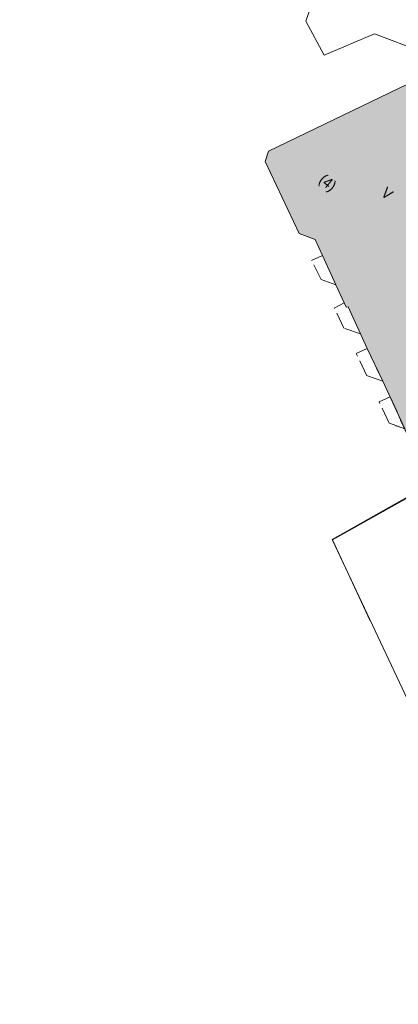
# Model space of a CAD drawing. Header units: metres. Extents: x -740 to 758, y -633 to 854.
# Tile 317 of 656: x 52 to 81, y -472 to -397. Entities that reach past the tile are written whole.
import ezdxf

# ---------------------------------------------------------------- set-up
doc = ezdxf.new("R2010")
doc.units = ezdxf.units.M
doc.header["$MEASUREMENT"] = 0
doc.linetypes.add('1248_416', pattern=[1.664, 1.248, -0.416])
doc.layers.add('Grundkarte.LOVION', color=7, linetype='Continuous')
doc.layers.add('Grundkarte_Text.LOVION', color=7, linetype='Continuous')
doc.styles.add('ERSTELLTER_STIL_1', font='arial.ttf')

msp = doc.modelspace()

# ---------------------------------------------------------------- hatches: boundary and pattern name
at = {"layer": 'Grundkarte.LOVION', "linetype": 'Continuous', "lineweight": 18}
msp.add_hatch(color=9, dxfattribs=at).paths.add_polyline_path([(108.211, -406.87), (115.739, -397.71), (114.35, -394.684), (115.088, -394.375), (111.919, -387.355), (105.807, -390.14), (103.028, -384.087), (104.106, -383.627), (102.446, -379.947), (101.256, -380.477), (97.97, -373.468), (106.816, -369.323), (105.919, -367.4), (95.377, -358.737), (93.599, -359.59), (91.746, -355.752), (90.074, -354.379), (85.269, -356.622), (87.092, -360.759), (78.651, -364.806), (78.253, -365.879), (79.075, -367.631), (76.904, -368.7), (78.995, -373.166), (81.199, -372.123), (86.437, -383.374), (86.018, -384.538), (90.353, -393.808), (91.517, -394.227), (92.566, -396.489), (88.956, -398.26), (83.398, -400.961), (82.155, -401.556), (70.81, -407.039), (70.533, -407.835), (73.138, -413.314), (74.366, -413.785), (74.928, -415.001), (75.945, -417.236), (76.583, -418.622), (76.734, -418.962), (76.878, -418.918), (77.819, -420.984), (78.343, -422.115), (79.532, -424.6), (81.218, -428.247), (81.71, -429.352), (82.835, -431.784), (83.202, -432.516), (83.689, -433.562), (85.271, -432.817), (85.865, -434.059), (92.521, -425.96), (90.511, -421.723), (91.499, -421.243), (88.949, -416.024), (91.896, -414.731), (92.476, -416.122), (93.012, -415.863), (94.143, -415.339), (94.71, -414.19), (95.9, -413.66), (96.235, -414.366), (97.817, -413.62), (98.215, -412.547), (99.706, -411.78), (100.176, -412.651), (102.717, -413.555), (107.392, -407.866), (107.192, -407.324)])

# ---------------------------------------------------------------- linework, layer by layer
at = {"layer": 'Grundkarte.LOVION', "color": 253, "linetype": 'Continuous', "lineweight": 18}
for points in [[(86.164, -392.681), (88.956, -398.26), (83.398, -400.961), (82.54, -399.449), (78.888, -398.062), (75.059, -399.708), (73.651, -397.097), (74.204, -395.506)], [(82.54, -399.449), (78.888, -398.062), (75.059, -399.708), (73.651, -397.097), (74.204, -395.506)], [(74.204, -395.506), (73.651, -397.097), (75.059, -399.708), (78.888, -398.062), (82.54, -399.449)], [(81.218, -428.247), (79.532, -424.6), (78.343, -422.115), (77.819, -420.984), (76.878, -418.918), (76.734, -418.962), (76.583, -418.622), (75.945, -417.236), (74.928, -415.001), (74.366, -413.785), (73.138, -413.314), (70.533, -407.835), (70.81, -407.039), (82.155, -401.556)], [(82.155, -401.556), (70.81, -407.039), (70.533, -407.835), (73.138, -413.314), (74.366, -413.785), (74.928, -415.001), (75.945, -417.236), (76.583, -418.622), (76.734, -418.962), (76.878, -418.918), (77.819, -420.984), (78.343, -422.115), (79.532, -424.6), (81.218, -428.247)], [(80.879, -427.592), (81.176, -428.213), (81.701, -429.344), (82.793, -431.749), (83.16, -432.482), (75.652, -436.704), (91.503, -470.355), (89.222, -484.203), (85.77, -485.782), (82.241, -486.866), (58.373, -493.958), (51.379, -498.602), (27.251, -522.981), (34.554, -500.336), (43.292, -473.325)], [(91.503, -470.355), (75.652, -436.704), (83.16, -432.482)], [(78.575, -442.929), (75.694, -436.738), (83.202, -432.516)], [(83.202, -432.516), (75.694, -436.738), (78.575, -442.929)]]:
    msp.add_lwpolyline(points, dxfattribs=at)
at = {"layer": 'Grundkarte.LOVION', "color": 8, "linetype": 'Continuous', "lineweight": 18}
for points in [[(85.865, -434.059), (85.271, -432.817), (83.689, -433.562), (83.202, -432.516), (82.835, -431.784), (81.71, -429.352), (81.218, -428.247), (79.532, -424.6), (78.343, -422.115), (77.819, -420.984), (76.878, -418.918), (76.734, -418.962), (76.583, -418.622), (75.945, -417.236), (74.928, -415.001), (74.366, -413.785), (73.138, -413.314), (70.533, -407.835), (70.81, -407.039), (82.155, -401.556), (83.398, -400.961), (88.956, -398.26), (92.566, -396.489)], [(73.651, -397.097), (75.059, -399.708), (78.888, -398.062), (82.54, -399.449), (83.398, -400.961)], [(83.16, -432.482), (75.652, -436.704), (91.503, -470.355), (89.228, -484.262)], [(83.202, -432.516), (75.694, -436.738), (78.575, -442.929)]]:
    msp.add_lwpolyline(points, dxfattribs=at)
at = {"layer": 'Grundkarte.LOVION', "color": 8, "linetype": '1248_416', "lineweight": 18}
for points in [[(75.945, -417.236), (74.813, -416.844), (74.079, -415.379), (74.928, -415.001)], [(76.583, -418.622), (76.734, -418.962), (76.878, -418.918), (77.819, -420.984), (76.564, -420.545), (75.824, -419.021)], [(79.532, -424.6), (78.309, -424.187), (77.493, -422.494), (78.343, -422.115)], [(81.218, -428.247), (80.022, -427.803), (79.244, -426.194), (80.094, -425.816)]]:
    msp.add_lwpolyline(points, close=True, dxfattribs=at)
msp.add_lwpolyline([(80.879, -427.592), (81.176, -428.213), (80.536, -428.01)], dxfattribs=at)

# ---------------------------------------------------------------- texts
at = {"layer": 'Grundkarte_Text.LOVION', "color": 7, "linetype": 'Continuous', "lineweight": 13, "attachment_point": 7, "style": 'ERSTELLTER_STIL_1'}
for s, insert, char_height, rotation in [('{\\A1;\\W0.89445x;(4)}', (74.421, -409.543), 0.83076, 320.58594), ('{\\A1;\\W0.89452x;V}', (79.33, -410.366), 0.83072, 320.58364)]:
    msp.add_mtext(s, dxfattribs=dict(at, insert=insert, char_height=char_height, rotation=rotation))

doc.saveas('drawing.dxf')
